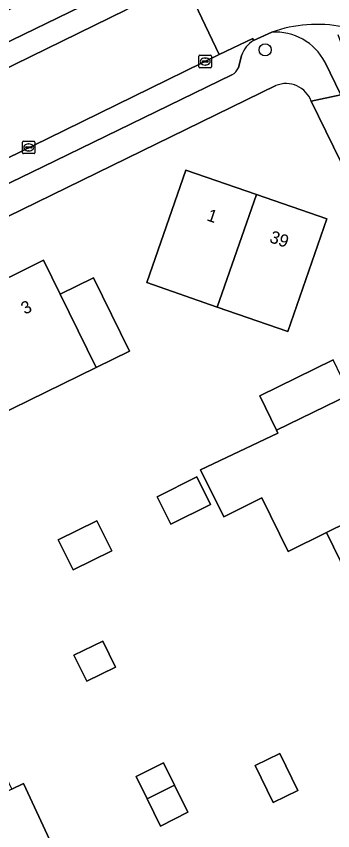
# Model space of a CAD drawing. Extents: x 160455 to 162082, y 388339 to 389736.
# Drawn here: x 161667.7 to 161693.1, y 388626.9 to 388692.4 of the extents above; entities that cross this region are included whole.
import ezdxf

# ---------------------------------------------------------------- set-up
doc = ezdxf.new("R2010")
doc.units = 0
for name, color, linetype in [('IMGEO_Boom', 7, 'Continuous'), ('IMGEO_Erf', 7, 'Continuous'), ('IMGEO_Fietspad_open', 7, 'Continuous'), ('IMGEO_Kolk', 7, 'Continuous'), ('IMGEO_Pand', 7, 'Continuous'), ('IMGEO_Pand_nummerreeks', 7, 'Continuous'), ('IMGEO_Parkeervlak_open', 7, 'Continuous'), ('IMGEO_Rijbaan_lokaal_gesloten', 7, 'Continuous'), ('IMGEO_Rijbaan_lokaal_open', 7, 'Continuous'), ('IMGEO_Voetpad_open', 7, 'Continuous')]:
    doc.layers.add(name, color=color, linetype=linetype)

msp = doc.modelspace()

# ---------------------------------------------------------------- linework, layer by layer
at = {"layer": 'IMGEO_Boom'}
msp.add_circle((161687.676, 388689.663), 0.489, dxfattribs=at)
at = {"layer": 'IMGEO_Erf'}
for points in [[(161688.545, 388686.788), (161638.14, 388662.185)], [(161759.761, 388545.663), (161691.364, 388685.537)], [(161664.39, 388670.06), (161669.851, 388672.755), (161671.191, 388670.028), (161673.882, 388671.346), (161676.769, 388665.451), (161674.086, 388664.137), (161665.976, 388660.165)], [(161692.615, 388650.855), (161689.531, 388649.333), (161687.415, 388653.659), (161684.362, 388652.134), (161682.481, 388655.916), (161688.705, 388658.852), (161688.587, 388659.093), (161687.237, 388661.853), (161693.136, 388664.738)], [(161696.576, 388642.755), (161692.615, 388650.855)], [(161657.36, 388625.303), (161655.042, 388630.04), (161654.305, 388629.679), (161654.163, 388629.969), (161658.655, 388632.167), (161664.875, 388635.211), (161667.073, 388630.721), (161667.31, 388630.236), (161668.248, 388630.701), (161670.531, 388625.799)]]:
    msp.add_lwpolyline(points, dxfattribs=at)
for points in [[(161678.165, 388670.958), (161681.31, 388680), (161686.978, 388678.034), (161692.64, 388676.07), (161689.492, 388667.018), (161683.828, 388668.988)], [(161680.09, 388651.541), (161678.994, 388653.745), (161682.183, 388655.33), (161683.279, 388653.127)], [(161672.252, 388647.859), (161671.05, 388650.276), (161674.142, 388651.814), (161675.344, 388649.397)], [(161673.342, 388638.911), (161672.312, 388641), (161674.629, 388642.142), (161675.659, 388640.054)], [(161690.306, 388630.141), (161688.32, 388629.17), (161686.871, 388632.131), (161688.858, 388633.103)], [(161681.452, 388628.38), (161679.27, 388627.275), (161678.187, 388629.474), (161677.304, 388631.267), (161679.499, 388632.348), (161680.385, 388630.548)]]:
    msp.add_lwpolyline(points, close=True, dxfattribs=at)
msp.add_arc((161689.368, 388684.84), 2.114, 19.24235, 112.8968, dxfattribs=at)
at = {"layer": 'IMGEO_Fietspad_open'}
msp.add_lwpolyline([(161692.477, 388688.687), (161693.754, 388686.053), (161695.366, 388686.84), (161693.878, 388689.913), (161693.544, 388690.877)], dxfattribs=at)
for centre, radius, start, end in [((161691.84, 388680.701), 11.003, 79.14982, 109.27412), ((161688.462, 388686.543), 4.551, 28.10821, 93.20305)]:
    msp.add_arc(centre, radius, start, end, dxfattribs=at)
at = {"layer": 'IMGEO_Kolk'}
for p, q in [((161682.358, 388688.297), (161682.358, 388689.149)), ((161682.433, 388689.223), (161683.285, 388689.223)), ((161683.359, 388689.149), (161683.359, 388688.297)), ((161682.617, 388688.717), (161682.617, 388688.729)), ((161683.055, 388688.68), (161682.657, 388688.68)), ((161682.66, 388688.766), (161683.058, 388688.766)), ((161682.869, 388688.443), (161682.844, 388688.443)), ((161682.846, 388689.003), (161682.871, 388689.003)), ((161683.101, 388688.729), (161683.101, 388688.717)), ((161683.285, 388688.223), (161682.433, 388688.223)), ((161668.174, 388681.395), (161668.174, 388682.247)), ((161668.249, 388682.321), (161669.101, 388682.321)), ((161668.476, 388681.864), (161668.874, 388681.864)), ((161668.662, 388682.101), (161668.687, 388682.101)), ((161669.175, 388682.247), (161669.175, 388681.395)), ((161669.101, 388681.321), (161668.249, 388681.321)), ((161668.433, 388681.815), (161668.433, 388681.827)), ((161668.871, 388681.778), (161668.473, 388681.778)), ((161668.685, 388681.541), (161668.66, 388681.541)), ((161668.917, 388681.827), (161668.917, 388681.815))]:
    msp.add_line(p, q, dxfattribs=at)
for points in [[(161682.358, 388688.297), (161682.358, 388689.149)], [(161682.433, 388689.223), (161683.285, 388689.223)], [(161683.359, 388689.149), (161683.359, 388688.297)], [(161683.285, 388688.223), (161682.433, 388688.223)], [(161668.174, 388681.395), (161668.174, 388682.247)], [(161668.249, 388682.321), (161669.101, 388682.321)], [(161669.175, 388682.247), (161669.175, 388681.395)], [(161669.101, 388681.321), (161668.249, 388681.321)]]:
    msp.add_lwpolyline(points, dxfattribs=at)
for centre, radius, start, end in [((161682.435, 388689.147), 0.0765, 91.55205, 178.44795), ((161682.435, 388689.147), 0.0765, 91.55205, 178.44795), ((161683.283, 388689.147), 0.0765, 1.55205, 88.44795), ((161683.283, 388689.147), 0.0765, 1.55205, 88.44795), ((161682.657, 388688.726), 0.0403, 85.87752, 175.75265), ((161682.654, 388688.716), 0.0366, 178.93798, 274.71019), ((161683.058, 388688.723), 0.043, 264.86636, 352.45326), ((161683.062, 388688.728), 0.0386, 1.73085, 96.63898), ((161682.435, 388688.299), 0.0765, 181.55205, 268.44795), ((161682.435, 388688.299), 0.0765, 181.55205, 268.44795), ((161683.283, 388688.299), 0.0765, 271.55205, 358.44795), ((161683.283, 388688.299), 0.0765, 271.55205, 358.44795), ((161668.251, 388682.245), 0.0765, 91.55205, 178.44795), ((161668.251, 388682.245), 0.0765, 91.55205, 178.44795), ((161668.473, 388681.824), 0.0403, 85.87752, 175.75265), ((161668.878, 388681.826), 0.0386, 1.73085, 96.63898), ((161669.099, 388682.245), 0.0765, 1.55205, 88.44795), ((161669.099, 388682.245), 0.0765, 1.55205, 88.44795), ((161668.251, 388681.397), 0.0765, 181.55205, 268.44795), ((161668.251, 388681.397), 0.0765, 181.55205, 268.44795), ((161668.47, 388681.814), 0.0366, 178.93798, 274.71019), ((161668.874, 388681.821), 0.043, 264.86636, 352.45326), ((161669.099, 388681.397), 0.0765, 271.55205, 358.44795), ((161669.099, 388681.397), 0.0765, 271.55205, 358.44795)]:
    msp.add_arc(centre, radius, start, end, dxfattribs=at)
for centre, major_axis, ratio, start_param, end_param in [((161682.845, 388688.723), (-0.387, 0.002), 0.722429, 4.712389, 7.853982), ((161682.87, 388688.723), (-0.39, 0.002), 0.717154, 1.570796, 4.712389), ((161668.661, 388681.821), (-0.387, 0.002), 0.722429, 4.712389, 7.853982), ((161668.686, 388681.821), (-0.39, 0.002), 0.717154, 1.570796, 4.712389)]:
    msp.add_ellipse(centre, major_axis=major_axis, ratio=ratio, start_param=start_param, end_param=end_param, dxfattribs=at)
at = {"layer": 'IMGEO_Pand'}
for points in [[(161686.978, 388678.034), (161681.31, 388680), (161678.165, 388670.958), (161683.828, 388668.988)], [(161686.978, 388678.034), (161683.828, 388668.988), (161689.492, 388667.018), (161692.64, 388676.07)], [(161665.976, 388660.165), (161674.086, 388664.137), (161671.191, 388670.028), (161669.851, 388672.755), (161664.39, 388670.06), (161665.708, 388667.339), (161663.148, 388666.099)], [(161671.191, 388670.028), (161674.086, 388664.137), (161676.769, 388665.451), (161673.882, 388671.346)], [(161694.492, 388661.955), (161693.136, 388664.738), (161687.237, 388661.853), (161688.587, 388659.093)], [(161698.56, 388660.48), (161695.85, 388659.17), (161694.492, 388661.955), (161688.587, 388659.093), (161688.705, 388658.852), (161682.481, 388655.916), (161684.362, 388652.134), (161687.415, 388653.659), (161689.531, 388649.333), (161692.615, 388650.855), (161701.201, 388655.093)], [(161678.994, 388653.745), (161680.09, 388651.541), (161683.279, 388653.127), (161682.183, 388655.33)], [(161702.442, 388645.664), (161701.113, 388648.372), (161703.84, 388649.71), (161701.201, 388655.093), (161692.615, 388650.855), (161696.576, 388642.755)], [(161672.252, 388647.859), (161675.344, 388649.397), (161674.142, 388651.814), (161671.05, 388650.276)], [(161672.312, 388641), (161673.342, 388638.911), (161675.659, 388640.054), (161674.629, 388642.142)], [(161688.32, 388629.17), (161690.306, 388630.141), (161688.858, 388633.103), (161686.871, 388632.131)], [(161678.187, 388629.474), (161680.385, 388630.548), (161679.499, 388632.348), (161677.304, 388631.267)], [(161669.691, 388625.372), (161670.531, 388625.799), (161668.248, 388630.701), (161667.31, 388630.236), (161657.36, 388625.303), (161659.733, 388620.454)], [(161678.187, 388629.474), (161679.27, 388627.275), (161681.452, 388628.38), (161680.385, 388630.548)]]:
    msp.add_lwpolyline(points, close=True, dxfattribs=at)
at = {"layer": 'IMGEO_Parkeervlak_open'}
for points in [[(161680.482, 388696.878), (161680.35, 388696.816), (161675.692, 388694.55), (161663.544, 388688.612), (161660.152, 388686.958), (161655.613, 388684.746), (161650.174, 388682.091), (161643.59, 388678.867), (161644.419, 388677.172), (161676.501, 388692.865)], [(161686.74, 388690.409), (161686.681, 388690.568), (161683.979, 388689.279), (161670.2, 388682.545), (161647.298, 388671.363), (161648.131, 388669.657), (161650.344, 388670.74), (161653.733, 388672.402), (161658.494, 388674.718), (161661.891, 388676.365), (161666.39, 388678.589), (161669.799, 388680.26), (161685.009, 388687.65)], [(161685.52, 388688.223), (161685.776, 388689.194)]]:
    msp.add_lwpolyline(points, dxfattribs=at)
for centre, radius, start, end in [((161687.836, 388688.55), 2.158, 120.51068, 162.63125), ((161684.538, 388688.584), 1.046, 296.75222, 339.79478)]:
    msp.add_arc(centre, radius, start, end, dxfattribs=at)
at = {"layer": 'IMGEO_Rijbaan_lokaal_gesloten'}
msp.add_lwpolyline([(161647.298, 388671.363), (161670.2, 388682.545), (161683.979, 388689.279), (161681.187, 388695.16), (161680.155, 388694.681), (161676.501, 388692.865), (161644.419, 388677.172)], close=True, dxfattribs=at)
at = {"layer": 'IMGEO_Rijbaan_lokaal_open'}
msp.add_lwpolyline([(161686.076, 388697.663), (161684.027, 388696.543), (161681.187, 388695.16), (161683.979, 388689.279), (161686.681, 388690.568), (161686.74, 388690.409), (161688.208, 388691.087)], dxfattribs=at)
msp.add_arc((161691.84, 388680.701), 11.003, 79.14982, 109.27412, dxfattribs=at)
at = {"layer": 'IMGEO_Voetpad_open'}
for points in [[(161586.6, 388651.066), (161592.01, 388653.649), (161597.457, 388656.312), (161603.821, 388659.423), (161606.246, 388660.609), (161606.473, 388660.72), (161611.894, 388663.378), (161620.922, 388667.784), (161626.376, 388670.446), (161635.4, 388674.857), (161640.84, 388677.521), (161641.137, 388677.666), (161643.59, 388678.867), (161650.174, 388682.091), (161655.613, 388684.746), (161660.152, 388686.958), (161663.544, 388688.612), (161675.692, 388694.55), (161680.35, 388696.816), (161680.482, 388696.878), (161679.474, 388698.97), (161580.923, 388650.833)], [(161688.208, 388691.087), (161686.74, 388690.409)], [(161685.776, 388689.194), (161685.52, 388688.223)], [(161691.364, 388685.537), (161693.754, 388686.053), (161692.477, 388688.687)], [(161685.009, 388687.65), (161669.799, 388680.26), (161666.39, 388678.589), (161661.891, 388676.365), (161658.494, 388674.718), (161653.733, 388672.402), (161650.344, 388670.74), (161648.131, 388669.657), (161645.651, 388668.444), (161642.254, 388666.775), (161640.94, 388666.16)], [(161637.352, 388666.506), (161636.363, 388666.024), (161634.772, 388665.237), (161634.991, 388664.788), (161623.556, 388659.203), (161627.984, 388657.44), (161628.072, 388657.26), (161632.575, 388659.456), (161638.1, 388662.168), (161638.14, 388662.185), (161688.545, 388686.788)]]:
    msp.add_lwpolyline(points, dxfattribs=at)
msp.add_lwpolyline([(161695.402, 388682.654), (161693.754, 388686.053), (161691.364, 388685.537), (161759.761, 388545.663), (161759.857, 388545.485), (161762.478, 388540.068), (161764.641, 388535.671), (161767.187, 388530.479), (161767.246, 388530.33), (161767.345, 388530.1), (161782.075, 388500), (161791.954, 388479.812), (161792.057, 388479.624), (161794.597, 388474.13), (161796.573, 388475.508), (161793.067, 388483.003), (161784.762, 388500), (161729.346, 388613.42)], close=True, dxfattribs=at)
for centre, radius, start, end in [((161688.462, 388686.543), 4.551, 28.10821, 93.20305), ((161687.836, 388688.55), 2.158, 120.51068, 162.63125), ((161684.538, 388688.584), 1.046, 296.75222, 339.79478), ((161689.368, 388684.84), 2.114, 19.24235, 112.8968)]:
    msp.add_arc(centre, radius, start, end, dxfattribs=at)

# ---------------------------------------------------------------- texts
at = {"layer": 'IMGEO_Pand_nummerreeks'}
for s, rotation, p in [('1', 340.87041, (161682.917, 388675.971)), ('39', 340.86967, (161687.954, 388674.224)), ('3', 26.26199, (161668.362, 388668.362))]:
    msp.add_text(s, height=1, rotation=rotation, dxfattribs=at).set_placement(p)

doc.saveas('drawing.dxf')
